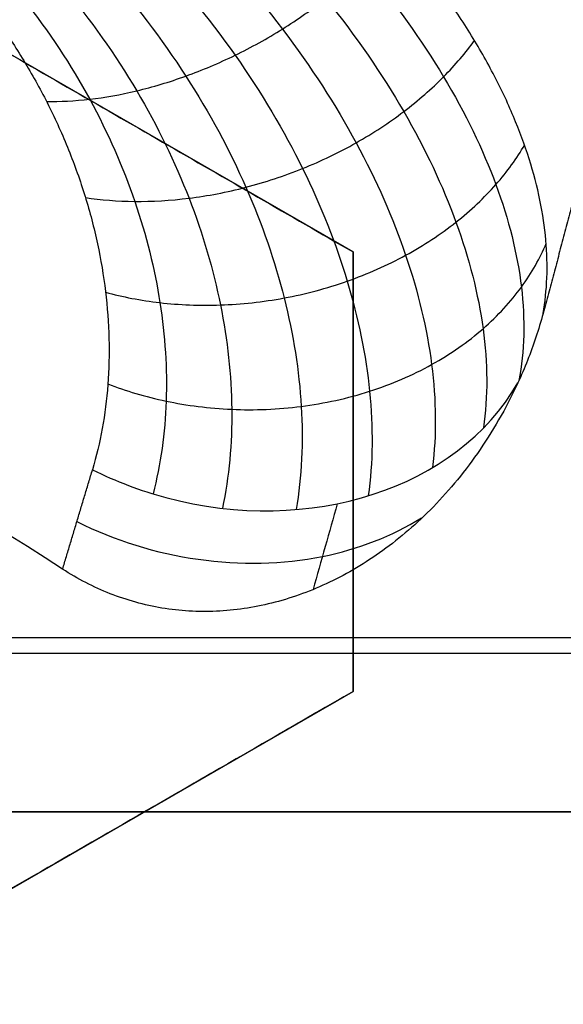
# Model space of a CAD drawing. Header units: centimetres. Extents: x -11.4 to 11.4, y -26.1 to 0.
# Tile 539 of 656: x -6.974 to -6.9398, y -23.6571 to -23.5951. Entities that reach past the tile are written whole.
import ezdxf

# ---------------------------------------------------------------- set-up
doc = ezdxf.new("R2010")
doc.units = ezdxf.units.CM
doc.layers.add('Default', color=7, linetype='Continuous', true_color=0x000000)

msp = doc.modelspace()

# ---------------------------------------------------------------- linework, layer by layer
at = {"layer": 'Default'}
for p, q in [((-6.953, -23.60970388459, -3.160180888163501), (-6.976999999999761, -23.59584747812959, -3.160180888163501)), ((-6.964999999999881, -23.60277568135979, -3.186691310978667), (-6.964999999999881, -23.60277568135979, -3.133482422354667)), ((-6.953, -23.63741669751, -3.1562962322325), (-6.953, -23.60970388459, -3.1562962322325)), ((-6.953, -23.62356029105, -3.182819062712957), (-6.953, -23.62356029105, -3.129610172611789)), ((-6.977, -23.65127310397, -3.147601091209), (-6.953000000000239, -23.63741669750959, -3.147601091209)), ((-6.96500000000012, -23.64434490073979, -3.174171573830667), (-6.96500000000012, -23.64434490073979, -3.120962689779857)), ((-7.460094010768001, -23.645, -4.686260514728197), (-6.639905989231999, -23.645, -4.686260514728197))]:
    msp.add_line(p, q, dxfattribs=at)
at = {"layer": 'Default', "extrusion": (0, 0, -1)}
for centre, radius, start, end in [((7.050000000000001, -23.75, 3), 0.9, 90, 270), ((7.050000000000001, -23.75, 3.789997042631), 0.8999999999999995, 90, 270), ((7.050000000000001, -23.75, 4.600000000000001), 0.8550000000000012, 90, 270), ((7.050000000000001, -23.75, 4.27), 0.8250000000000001, 0, 180), ((7.050000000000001, -23.75, 4.48), 0.82, 0, 180), ((7.050000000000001, -23.75, 4.455), 0.7950000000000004, 0, 180), ((7.050000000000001, -23.75, 4.32), 0.7825000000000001, 0, 180), ((7.050000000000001, -23.75, 4.455), 0.7825000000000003, 0, 180), ((7.050000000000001, -23.75, 3.984878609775), 0.7584500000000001, 90, 180), ((7.050000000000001, -23.75, 4.345000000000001), 0.7575000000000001, 0, 180), ((7.050000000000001, -23.75, 3.2675), 0.6775000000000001, 0, 180), ((7.050000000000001, -23.75, 3.2775), 0.677500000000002, 0, 180), ((7.050000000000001, -23.75, 3.25), 0.6725, 0, 180), ((7.050000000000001, -23.75, 3.2875), 0.6725, 0, 180), ((7.050000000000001, -23.75, 3.25), 0.6367740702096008, 0, 180), ((7.050000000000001, -23.75, 3.269019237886), 0.6125, 0, 180), ((7.050000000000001, -23.75, 4.69), 0.6075000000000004, 0, 180), ((7.050000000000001, -23.75, 4.670980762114), 0.6075, 0, 180), ((7.050000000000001, -23.75, 3.255), 0.6075, 0, 180), ((7.050000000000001, -23.75, 3.2875), 0.6075, 0, 180), ((7.050000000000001, -23.75, 3.05), 0.5999999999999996, 90, 270), ((7.050000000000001, -23.75, 3.255), 0.55, 0, 180), ((7.050000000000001, -23.75, 3.263395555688), 0.5500000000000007, 0, 180)]:
    msp.add_arc(centre, radius, start, end, dxfattribs=at)
at = {"layer": 'Default'}
for centre, radius, start, end in [((-7.050000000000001, -23.75, -4.6), 0.8550000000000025, 270, 90), ((-7.050000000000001, -23.75, -4.27), 0.835, 270, 90), ((-7.050000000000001, -23.75, -4.58), 0.8349999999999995, 270, 90), ((-7.050000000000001, -23.75, -4.425000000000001), 0.8349999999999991, 270, 90), ((-7.050000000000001, -23.75, -4.295000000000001), 0.8250000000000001, 0, 180), ((-7.050000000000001, -23.75, -4.282500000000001), 0.8250000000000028, 0, 180), ((-7.050000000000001, -23.75, -4.32), 0.8, 0, 180), ((-7.050000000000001, -23.75, -3.1), 0.775, 270, 90), ((-7.050000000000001, -23.75, -3.5986250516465), 0.7749999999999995, 270, 90), ((-7.050000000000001, -23.75, -4.43), 0.7575000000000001, 0, 180), ((-7.050000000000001, -23.75, -4.3875), 0.7575000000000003, 0, 180), ((-7.050000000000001, -23.75, -3.2425), 0.75, 0, 180), ((-7.050000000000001, -23.75, -3.98), 0.75, 0, 180), ((-7.050000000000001, -23.75, -3.2425), 0.7025000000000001, 0, 180), ((-7.050000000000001, -23.75, -3.2875), 0.6775000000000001, 0, 180), ((-7.050000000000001, -23.75, -3.26875), 0.6724999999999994, 0, 180), ((-7.050000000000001, -23.75, -4.66), 0.67, 0, 180), ((-7.050000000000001, -23.75, -4.69), 0.6400000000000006, 0, 180), ((-7.050000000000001, -23.75, -3.25), 0.636774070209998, 0, 180), ((-7.050000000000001, -23.75, -3.2875), 0.6231698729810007, 0, 180), ((-7.050000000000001, -23.75, -4.680490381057), 0.6075000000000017, 0, 180), ((-7.050000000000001, -23.75, -3.27125), 0.6075000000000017, 0, 180), ((-7.050000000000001, -23.75, -3), 0.6000000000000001, 270, 90), ((-7.050000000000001, -23.75, -3.1), 0.6000000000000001, 270, 90), ((-7.050000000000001, -23.75, -3.271791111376), 0.55, 0, 180)]:
    msp.add_arc(centre, radius, start, end, dxfattribs=at)
at = {"layer": 'Default', "extrusion": (5.365638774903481e-15, 3.841430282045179e-06, 0.9999999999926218)}
msp.add_arc((-7.050000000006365, -23.74998652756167, -3.287590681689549), 0.1437621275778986, 56.80706154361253, 89.9999999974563, dxfattribs=at)
at = {"layer": 'Default', "extrusion": (0.1531630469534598, 0.5716122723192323, 0.806102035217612)}
msp.add_arc((0.6128247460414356, 17.88854431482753, -17.21372826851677), 0.01999998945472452, 89.99999999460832, 167.805675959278, dxfattribs=at)
at = {"layer": 'Default', "extrusion": (0.1531630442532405, 0.5716122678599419, 0.8061020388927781)}
msp.add_arc((0.6128248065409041, 17.88854441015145, -17.21372815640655), 0.01999999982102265, 75.75365675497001, 89.99999999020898, dxfattribs=at)
at = {"layer": 'Default', "extrusion": (0, 1, 0)}
msp.add_arc((7.050000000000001, -3.594999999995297, -23.63403361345), 1.194383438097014, 249.7426523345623, 290.2573476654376, dxfattribs=at)
at = {"layer": 'Default', "extrusion": (0, -1, 0)}
for centre, radius, start, end in [((-7.050000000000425, -3.594999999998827, 23.635), 1.194430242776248, 249.7426523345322, 290.2573476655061), ((-7.050000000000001, -3.595000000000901, 23.645), 1.184430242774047, 249.7426523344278, 290.2573476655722), ((-7.050000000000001, -3.595000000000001, 23.645), 1.184430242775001, 249.7426523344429, 290.2573476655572)]:
    msp.add_arc(centre, radius, start, end, dxfattribs=at)
at = {"layer": 'Default'}
for points, degree in [([(-7.050000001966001, -22.85000591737, -4.579994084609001), (-7.038829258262, -22.85000591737, -4.579994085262), (-7.016470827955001, -22.85041309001, -4.57996809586), (-6.982913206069, -22.85229470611, -4.579978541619), (-6.949430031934, -22.85542554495, -4.579975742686), (-6.916038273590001, -22.85981313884, -4.579976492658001), (-6.882816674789, -22.86545048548, -4.579976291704), (-6.849855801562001, -22.87232107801, -4.579976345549), (-6.817154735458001, -22.88042458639, -4.579976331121), (-6.784792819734, -22.88974261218, -4.579976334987), (-6.752822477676, -22.90025696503, -4.579976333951), (-6.721248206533, -22.91196643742, -4.579976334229), (-6.690138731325, -22.92484687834, -4.579976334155), (-6.659531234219, -22.93888214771, -4.579976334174), (-6.629466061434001, -22.95405467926, -4.579976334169), (-6.60000794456, -22.97033040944, -4.579976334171), (-6.571170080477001, -22.98770094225, -4.57997633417), (-6.542992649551, -23.00614419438, -4.57997633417), (-6.515530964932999, -23.02562391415, -4.57997633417), (-6.488811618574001, -23.04612101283, -4.57997633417), (-6.462881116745, -23.06760056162, -4.57997633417), (-6.437786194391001, -23.09002131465, -4.57997633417), (-6.413531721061, -23.11337910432, -4.57997633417), (-6.390166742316, -23.13762926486, -4.57997633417), (-6.367728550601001, -23.1627320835, -4.57997633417), (-6.346240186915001, -23.18866229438, -4.57997633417), (-6.325745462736, -23.21536660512, -4.57997633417), (-6.306266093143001, -23.24281397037, -4.57997633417), (-6.287815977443, -23.27098694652, -4.57997633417), (-6.270435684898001, -23.29982524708, -4.57997633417), (-6.254144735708, -23.32929531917, -4.57997633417), (-6.238966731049, -23.35935601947, -4.57997633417), (-6.22493234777, -23.3899431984, -4.57997633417), (-6.212045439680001, -23.4210469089, -4.57997633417), (-6.200328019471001, -23.4526190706, -4.57997633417), (-6.189801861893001, -23.48460021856, -4.57997633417), (-6.180477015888, -23.5169596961, -4.57997633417), (-6.172370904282, -23.54963853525, -4.57997633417), (-6.165495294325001, -23.58258113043, -4.57997633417), (-6.159852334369, -23.61577939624, -4.57997633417), (-6.155455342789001, -23.64916502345, -4.57997633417), (-6.152310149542, -23.68268801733, -4.57997633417), (-6.150420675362, -23.71631200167, -4.57997633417), (-6.149790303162, -23.74996560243, -4.57997633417), (-6.150418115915, -23.78361971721, -4.57997633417), (-6.152305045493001, -23.81724384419, -4.57997633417), (-6.155447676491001, -23.85076694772, -4.57997633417), (-6.159842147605, -23.884153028, -4.57997633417), (-6.165482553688, -23.91735152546, -4.57997633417), (-6.172355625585, -23.95029454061, -4.57997633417), (-6.180459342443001, -23.98297436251, -4.57997633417), (-6.189781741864, -24.01533455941, -4.57997633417), (-6.200305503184, -24.0473165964, -4.57997633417), (-6.212020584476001, -24.07888976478, -4.57997633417), (-6.224905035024, -24.10999420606, -4.57997633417), (-6.238937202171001, -24.14058267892, -4.57997633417), (-6.254113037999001, -24.170644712, -4.57997633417), (-6.270401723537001, -24.20011593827, -4.57997633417), (-6.287779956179, -24.2289557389, -4.57997633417), (-6.306227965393, -24.25713010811, -4.57997633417), (-6.325705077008, -24.28457868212, -4.57997633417), (-6.346198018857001, -24.3112848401, -4.57997633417), (-6.367684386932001, -24.33721659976, -4.57997633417), (-6.390120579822, -24.3623209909, -4.57997633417), (-6.413483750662, -24.38657293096, -4.57997633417), (-6.437736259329, -24.40993235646, -4.57997633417), (-6.462829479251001, -24.4323550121, -4.57997633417), (-6.488758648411, -24.45383675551, -4.57997633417), (-6.515476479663, -24.47433588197, -4.57997633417), (-6.542936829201, -24.49381775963, -4.57997633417), (-6.571112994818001, -24.51226319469, -4.57997633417), (-6.599949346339, -24.52963576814, -4.579976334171), (-6.629406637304, -24.54591392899, -4.579976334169), (-6.659470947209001, -24.56108882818, -4.579976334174), (-6.690077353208, -24.57512635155, -4.579976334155), (-6.721186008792, -24.58800916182, -4.579976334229), (-6.752759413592, -24.59972097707, -4.579976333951), (-6.784729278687, -24.61023780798, -4.579976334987), (-6.817091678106, -24.61955853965, -4.579976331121), (-6.849792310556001, -24.62766442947, -4.579976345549), (-6.88275073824, -24.63453701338, -4.579976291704), (-6.915969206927, -24.64017644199, -4.579976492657), (-6.949361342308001, -24.64456678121, -4.579975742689), (-6.982852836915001, -24.64770094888, -4.579978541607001), (-7.016430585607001, -24.64958576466, -4.579968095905), (-7.038814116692, -24.64999408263, -4.579994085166), (-7.049999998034, -24.64999408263, -4.579994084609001)], 3), ([(-7.050000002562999, -22.87000771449, -4.599992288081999), (-7.038929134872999, -22.87000771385, -4.599992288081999), (-7.016824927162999, -22.87044777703, -4.600003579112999), (-6.983759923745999, -22.87231003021, -4.599999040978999), (-6.950849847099, -22.8754191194, -4.600000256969), (-6.918072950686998, -22.87975909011, -4.599999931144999), (-6.885477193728, -22.88532902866, -4.600000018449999), (-6.853104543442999, -22.89212084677, -4.599999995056), (-6.820976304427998, -22.90013377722, -4.600000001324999), (-6.789232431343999, -22.90933233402, -4.599999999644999), (-6.757976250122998, -22.91967364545, -4.600000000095), (-6.727177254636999, -22.93115663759, -4.599999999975), (-6.696849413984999, -22.94377187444, -4.600000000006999), (-6.666982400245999, -22.95752443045, -4.599999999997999), (-6.637633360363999, -22.97239239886, -4.6), (-6.608880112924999, -22.98833558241, -4.6), (-6.580743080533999, -23.00534064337, -4.6), (-6.553257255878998, -23.02338719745, -4.6), (-6.526470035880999, -23.04244368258, -4.6), (-6.500404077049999, -23.06249428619, -4.6), (-6.475109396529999, -23.08350162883, -4.6), (-6.450633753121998, -23.10542314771, -4.6), (-6.426981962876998, -23.12825403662, -4.6), (-6.404200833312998, -23.15195089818, -4.6), (-6.382323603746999, -23.17647785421, -4.6), (-6.361371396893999, -23.20181201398, -4.6), (-6.341387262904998, -23.22790124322, -4.6), (-6.322391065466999, -23.25471754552, -4.6), (-6.304398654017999, -23.28224122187, -4.6), (-6.287450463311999, -23.31041192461, -4.6), (-6.271564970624, -23.33919764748, -4.6), (-6.256764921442, -23.36855872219, -4.6), (-6.243080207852, -23.39843256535, -4.6), (-6.2305142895, -23.42881031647, -4.6), (-6.219089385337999, -23.45964319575, -4.6), (-6.208826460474, -23.4908734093, -4.6), (-6.199734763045, -23.52247268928, -4.6), (-6.191831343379, -23.55438357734, -4.6), (-6.185127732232, -23.58655183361, -4.6), (-6.179626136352, -23.61896932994, -4.6), (-6.175339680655, -23.65156823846, -4.6), (-6.172273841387, -23.68430056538, -4.6), (-6.170432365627, -23.71713212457, -4.6), (-6.169818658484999, -23.74999277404, -4.6), (-6.170431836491, -23.78285372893, -4.6), (-6.172272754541, -23.81568473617, -4.6), (-6.17533790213, -23.84841578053, -4.6), (-6.179623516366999, -23.88101313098, -4.6), (-6.185124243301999, -23.91342969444, -4.6), (-6.191827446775, -23.94559951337, -4.6), (-6.199731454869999, -23.97751522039, -4.6), (-6.208824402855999, -24.00912015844, -4.6), (-6.219088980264, -24.04035585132, -4.6), (-6.230515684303, -24.07119339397, -4.6), (-6.243083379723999, -24.10157483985, -4.6), (-6.256770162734, -24.13145229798, -4.6), (-6.271572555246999, -24.16081683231, -4.6), (-6.287460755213, -24.18960605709, -4.6), (-6.304412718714, -24.21778133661, -4.6), (-6.322408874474, -24.24530870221, -4.6), (-6.341407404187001, -24.27212610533, -4.6), (-6.361391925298, -24.29821371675, -4.6), (-6.382342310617, -24.32354381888, -4.6), (-6.404216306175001, -24.34806569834, -4.6), (-6.426994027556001, -24.37175796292, -4.6), (-6.450643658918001, -24.39458604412, -4.6), (-6.475121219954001, -24.41650866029, -4.6), (-6.500422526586, -24.43752061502, -4.6), (-6.526496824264, -24.45757628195, -4.6), (-6.553291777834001, -24.47663651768, -4.6), (-6.580784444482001, -24.49468551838, -4.6), (-6.608928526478, -24.51169257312, -4.6), (-6.637691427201, -24.52763854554, -4.6), (-6.667051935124, -24.54250933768, -4.599999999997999), (-6.696931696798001, -24.55626435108, -4.600000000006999), (-6.727274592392, -24.56888192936, -4.599999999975), (-6.758087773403, -24.58036572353, -4.600000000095), (-6.789353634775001, -24.59070531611, -4.599999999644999), (-6.821099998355, -24.59989952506, -4.600000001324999), (-6.853227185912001, -24.60790727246, -4.599999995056), (-6.885602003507, -24.61469476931, -4.600000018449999), (-6.918204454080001, -24.62026089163, -4.599999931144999), (-6.950981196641, -24.6245956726, -4.600000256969), (-6.983876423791, -24.62769844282, -4.599999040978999), (-7.01690332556, -24.62955448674, -4.600003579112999), (-7.038958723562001, -24.62999228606, -4.599992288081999), (-7.049999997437, -24.62999228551, -4.599992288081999)], 3), ([(-7.050000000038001, -22.97338343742, -4.211616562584), (-7.040034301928, -22.97326068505, -4.211739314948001), (-7.0200716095, -22.97339655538, -4.211987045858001), (-6.990068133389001, -22.97475443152, -4.212364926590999), (-6.960077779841, -22.97727194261, -4.212748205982), (-6.930172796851, -22.98094910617, -4.213135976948), (-6.900463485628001, -22.98577184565, -4.213526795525), (-6.870960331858, -22.99173644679, -4.213920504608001), (-6.841728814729, -22.9988285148, -4.21431621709), (-6.812767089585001, -23.00704882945, -4.214713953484), (-6.784149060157, -23.01637813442, -4.215112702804), (-6.755903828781, -23.0268065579, -4.215512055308), (-6.728083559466, -23.03831624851, -4.215911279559), (-6.700785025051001, -23.0508628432, -4.216308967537), (-6.673979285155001, -23.06445271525, -4.216705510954), (-6.647535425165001, -23.07916987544, -4.21710293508), (-6.621903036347, -23.09477466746, -4.217494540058), (-6.598251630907, -23.11044028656, -4.217861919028), (-6.577686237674, -23.12510785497, -4.218186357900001), (-6.559354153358, -23.13903749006, -4.21847964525), (-6.54189295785, -23.15310658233, -4.218762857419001), (-6.524518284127, -23.16795465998, -4.219048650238), (-6.507527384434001, -23.18336335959, -4.2193327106), (-6.491033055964, -23.19923462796, -4.219611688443), (-6.475328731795, -23.21524076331, -4.219887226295), (-6.459818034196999, -23.23196178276, -4.220170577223), (-6.443392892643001, -23.25075472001, -4.220483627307), (-6.425759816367, -23.27235681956, -4.220836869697), (-6.407902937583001, -23.29596432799, -4.221215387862), (-6.390537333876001, -23.320853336, -4.221606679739), (-6.374163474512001, -23.34636627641, -4.22200017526), (-6.358774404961, -23.37250001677, -4.222395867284), (-6.344394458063, -23.39922104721, -4.222793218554), (-6.331054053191, -23.42647417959, -4.223191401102), (-6.318782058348, -23.45419617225, -4.223589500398), (-6.307584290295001, -23.4823692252, -4.223987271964), (-6.297472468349, -23.51096694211, -4.224384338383), (-6.288462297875, -23.53995216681, -4.224780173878), (-6.280576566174, -23.56925476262, -4.22517382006), (-6.273829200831, -23.59881391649, -4.225564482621), (-6.268224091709, -23.62860184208, -4.225951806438), (-6.263764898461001, -23.65860388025, -4.226335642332), (-6.260461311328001, -23.68877269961, -4.226715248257), (-6.258320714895, -23.71905055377, -4.227090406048), (-6.257345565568, -23.74942073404, -4.227459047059), (-6.257541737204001, -23.78002186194, -4.227829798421), (-6.258911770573, -23.81056761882, -4.228207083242), (-6.261454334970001, -23.84105143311, -4.228588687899), (-6.265161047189, -23.87138087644, -4.228974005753), (-6.270024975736, -23.90153190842, -4.229362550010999), (-6.276045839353, -23.9314946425, -4.229754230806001), (-6.283206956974, -23.96118644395, -4.230147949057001), (-6.291506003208, -23.99059835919, -4.230543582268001), (-6.300922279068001, -24.01965553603, -4.230940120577), (-6.311447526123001, -24.04833621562, -4.23133725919), (-6.323068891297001, -24.07660058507, -4.231734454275), (-6.335758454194, -24.10438344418, -4.232130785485), (-6.349513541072, -24.13167755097, -4.232526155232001), (-6.364293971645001, -24.15840378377, -4.232919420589), (-6.380099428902, -24.18456209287, -4.233310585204), (-6.396889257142, -24.21008352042, -4.23369863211), (-6.414649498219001, -24.23494853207, -4.2340832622), (-6.433349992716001, -24.25911283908, -4.234463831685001), (-6.452961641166, -24.28254236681, -4.234839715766), (-6.473558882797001, -24.30531097, -4.235212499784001), (-6.49503825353, -24.32728630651, -4.23557888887), (-6.517395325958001, -24.34847618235, -4.235952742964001), (-6.540529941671, -24.36877856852, -4.236330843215), (-6.564422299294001, -24.3881804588, -4.236713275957), (-6.589045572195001, -24.40665840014, -4.237099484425), (-6.614348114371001, -24.42417454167, -4.237488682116), (-6.640315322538, -24.44071804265, -4.237880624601), (-6.666876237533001, -24.45624449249, -4.238274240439), (-6.694029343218, -24.47075331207, -4.238669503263), (-6.721707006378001, -24.48420741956, -4.239065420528), (-6.749886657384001, -24.49659654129, -4.239461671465), (-6.778516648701, -24.50789701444, -4.239857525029), (-6.807545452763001, -24.51809033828, -4.240252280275), (-6.836977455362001, -24.52717647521, -4.240645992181), (-6.866748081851, -24.53513189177, -4.241037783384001), (-6.896791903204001, -24.54193893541, -4.241426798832), (-6.927035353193, -24.54758431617, -4.241812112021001), (-6.957482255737, -24.55207143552, -4.242193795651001), (-6.988153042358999, -24.55539777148, -4.242572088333), (-7.019001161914, -24.55754929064, -4.242946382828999), (-7.039657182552, -24.55819289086, -4.243192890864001), (-7.050000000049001, -24.5583152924, -4.243315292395)], 3), ([(-7.050000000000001, -24.525, -4.097250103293), (-7.040059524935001, -24.525, -4.097056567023), (-7.020176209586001, -24.52461734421, -4.096666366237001), (-6.990398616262, -24.52289677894, -4.096072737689), (-6.960681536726, -24.52002887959, -4.095471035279), (-6.93109326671, -24.51601765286, -4.094862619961), (-6.901708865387, -24.51087533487, -4.094249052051), (-6.872544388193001, -24.5046065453, -4.09363068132), (-6.843642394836, -24.49722044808, -4.093008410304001), (-6.815018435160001, -24.48871913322, -4.0923825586), (-6.786746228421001, -24.47912222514, -4.091754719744), (-6.758891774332, -24.4684549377, -4.091126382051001), (-6.731464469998, -24.45672251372, -4.090497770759), (-6.704505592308, -24.44394203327, -4.089869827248), (-6.67803608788, -24.43012136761, -4.089243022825), (-6.652126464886, -24.41529568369, -4.088619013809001), (-6.626828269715, -24.3994976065, -4.087999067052), (-6.602153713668, -24.38273637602, -4.0873834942), (-6.578133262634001, -24.3650315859, -4.086773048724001), (-6.554796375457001, -24.34640201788, -4.086168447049), (-6.532209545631, -24.32690110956, -4.085571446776), (-6.510389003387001, -24.3065441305, -4.084982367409), (-6.489390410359, -24.28538619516, -4.084403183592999), (-6.469190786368, -24.26340330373, -4.083811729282), (-6.449850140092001, -24.24065475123, -4.083213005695), (-6.431412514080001, -24.21719494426, -4.082607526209), (-6.413897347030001, -24.19305176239, -4.081996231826), (-6.397322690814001, -24.16825132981, -4.081379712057), (-6.381698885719, -24.14280524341, -4.08075829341), (-6.367066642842, -24.11677498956, -4.08013349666), (-6.353463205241, -24.0902319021, -4.079507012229), (-6.340892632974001, -24.06319079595, -4.078879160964), (-6.329354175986, -24.03564384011, -4.078249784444), (-6.318873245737, -24.00763676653, -4.077619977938), (-6.309493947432, -23.97928509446, -4.076992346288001), (-6.30125860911, -23.95075631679, -4.07637049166), (-6.294105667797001, -23.92190387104, -4.075751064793), (-6.287919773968, -23.89202918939, -4.075119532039), (-6.282925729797, -23.8619255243, -4.074493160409), (-6.27922777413, -23.83252088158, -4.073890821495), (-6.276803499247, -23.80502748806, -4.073336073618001), (-6.275387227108, -23.77883524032, -4.072814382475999), (-6.274846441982, -23.7520817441, -4.072290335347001), (-6.27524316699, -23.72509774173, -4.071763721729), (-6.276580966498, -23.69814539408, -4.071227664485), (-6.278824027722, -23.67162969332, -4.070693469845), (-6.281923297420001, -23.64546667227, -4.070159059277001), (-6.286213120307, -23.61756303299, -4.069581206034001), (-6.291882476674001, -23.58816071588, -4.068963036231), (-6.298864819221, -23.55833921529, -4.068326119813), (-6.306953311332, -23.52908125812, -4.067691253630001), (-6.315942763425, -23.50084682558, -4.067069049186), (-6.32605741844, -23.47281764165, -4.066441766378), (-6.33729162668, -23.44508928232, -4.065811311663), (-6.349584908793, -23.41782536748, -4.065181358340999), (-6.362822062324, -23.39124745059, -4.064557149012), (-6.37709700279, -23.36512302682, -4.063933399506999), (-6.392790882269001, -23.33888569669, -4.063296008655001), (-6.409455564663, -23.31338657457, -4.062665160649), (-6.426553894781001, -23.2893367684, -4.062059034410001), (-6.443232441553, -23.26761872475, -4.061501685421), (-6.459897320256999, -23.24737082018, -4.060973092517), (-6.477614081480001, -23.22727445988, -4.060438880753), (-6.496156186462, -23.20766698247, -4.059907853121), (-6.51534924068, -23.18873946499, -4.059383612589), (-6.534885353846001, -23.17076718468, -4.058857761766), (-6.55491030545, -23.15354506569, -4.058329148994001), (-6.577115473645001, -23.13575777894, -4.057753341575), (-6.601253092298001, -23.11789125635, -4.057139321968), (-6.626598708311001, -23.10063985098, -4.056506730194), (-6.652285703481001, -23.08460866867, -4.055877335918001), (-6.677996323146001, -23.06990393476, -4.055258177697), (-6.704396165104, -23.05611215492, -4.054632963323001), (-6.731394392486, -23.04330809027, -4.054004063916), (-6.758888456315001, -23.03154563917, -4.053373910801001), (-6.786758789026, -23.02087354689, -4.052745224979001), (-6.814990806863, -23.01129023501, -4.052118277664), (-6.843596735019, -23.00279199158, -4.051492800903), (-6.872529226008, -22.99539659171, -4.050869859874), (-6.901712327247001, -22.98912386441, -4.050251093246), (-6.931093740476, -22.98398257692, -4.049637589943), (-6.96064747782, -22.97997545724, -4.049029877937), (-6.990359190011, -22.97710596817, -4.048428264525), (-7.020171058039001, -22.97538252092, -4.047833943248), (-7.040058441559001, -22.975, -4.047443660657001), (-7.050000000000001, -22.975, -4.047250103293)], 3), ([(-6.941031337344, -23.61358121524, -3.287499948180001), (-6.940900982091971, -23.61285837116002, -3.286033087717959), (-6.94073943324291, -23.61136551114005, -3.283091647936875), (-6.940801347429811, -23.60897313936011, -3.278669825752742), (-6.941172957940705, -23.60645500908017, -3.274296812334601), (-6.941856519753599, -23.60384170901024, -3.270006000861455), (-6.942846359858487, -23.6011632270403, -3.265838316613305), (-6.944132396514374, -23.59844832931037, -3.261825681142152), (-6.945703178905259, -23.59572565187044, -3.257993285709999), (-6.947537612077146, -23.5930205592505, -3.254371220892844), (-6.949619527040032, -23.59035817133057, -3.250973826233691), (-6.95193074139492, -23.58775233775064, -3.24781219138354), (-6.95444974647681, -23.5852223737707, -3.244899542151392), (-6.957152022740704, -23.58278582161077, -3.242246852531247), (-6.960015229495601, -23.58044987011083, -3.239857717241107), (-6.963021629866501, -23.57822244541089, -3.237731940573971), (-6.966150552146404, -23.57610268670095, -3.235869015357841), (-6.969396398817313, -23.574105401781, -3.234263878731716), (-6.972730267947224, -23.57223007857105, -3.232919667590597), (-6.976134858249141, -23.5704903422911, -3.231833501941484), (-6.979589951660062, -23.56889207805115, -3.231001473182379), (-6.983077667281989, -23.56744130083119, -3.23041752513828), (-6.986581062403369, -23.56614247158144, -3.230074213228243), (-6.988917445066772, -23.56538028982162, -3.230000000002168), (-6.990083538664, -23.56502575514, -3.23)], 3), ([(-6.991523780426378, -23.56947207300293, -3.230553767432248), (-6.98748374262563, -23.57071959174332, -3.230539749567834), (-6.979692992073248, -23.5738448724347, -3.231461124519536), (-6.969409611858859, -23.57986646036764, -3.23522033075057), (-6.961053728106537, -23.58660827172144, -3.240820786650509), (-6.954436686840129, -23.59373399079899, -3.247843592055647), (-6.949535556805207, -23.60087700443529, -3.255888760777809), (-6.946259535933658, -23.60786791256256, -3.264790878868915), (-6.94453233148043, -23.61461635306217, -3.274527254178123), (-6.944499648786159, -23.61881740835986, -3.281505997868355), (-6.944785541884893, -23.62079410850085, -3.285077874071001)], 3), ([(-6.992238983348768, -23.5716800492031, -3.231263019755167), (-6.988407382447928, -23.57287226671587, -3.231245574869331), (-6.981031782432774, -23.57589903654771, -3.232100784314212), (-6.971311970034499, -23.58181758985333, -3.235610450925), (-6.9634277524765, -23.588508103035, -3.240850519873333), (-6.957182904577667, -23.59563705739, -3.247435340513), (-6.952551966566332, -23.602836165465, -3.254995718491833), (-6.9494443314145, -23.60994166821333, -3.263391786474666), (-6.947787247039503, -23.61686542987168, -3.272615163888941), (-6.947736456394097, -23.621228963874, -3.279271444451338), (-6.947998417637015, -23.62329698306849, -3.282692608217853)], 3), ([(-6.992927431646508, -23.57380542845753, -3.2322565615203), (-6.989319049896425, -23.57493756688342, -3.232238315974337), (-6.982386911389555, -23.57785209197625, -3.233041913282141), (-6.973287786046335, -23.58363215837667, -3.236345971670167), (-6.965949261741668, -23.59022044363, -3.241279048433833), (-6.960175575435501, -23.59728320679, -3.247476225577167), (-6.955936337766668, -23.60445223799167, -3.254587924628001), (-6.953139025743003, -23.61156650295, -3.262485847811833), (-6.95171101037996, -23.61853994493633, -3.271164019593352), (-6.951750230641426, -23.62296817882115, -3.277435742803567), (-6.952039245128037, -23.62507662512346, -3.280662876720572)], 3), ([(-6.993573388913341, -23.57579962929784, -3.233515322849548), (-6.990198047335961, -23.57686782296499, -3.233498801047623), (-6.983726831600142, -23.57965588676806, -3.234265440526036), (-6.975282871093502, -23.58525632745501, -3.237410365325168), (-6.968533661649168, -23.59168184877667, -3.242097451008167), (-6.963291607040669, -23.59859552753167, -3.247972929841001), (-6.959520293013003, -23.60563066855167, -3.254698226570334), (-6.957125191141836, -23.61262477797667, -3.262144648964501), (-6.956032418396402, -23.61949181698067, -3.270299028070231), (-6.956235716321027, -23.62386031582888, -3.276169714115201), (-6.956586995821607, -23.62594319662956, -3.279184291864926)], 3), ([(-6.994163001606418, -23.57761988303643, -3.2350084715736), (-6.991025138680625, -23.57862139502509, -3.234995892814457), (-6.985020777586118, -23.58126926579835, -3.235738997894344), (-6.977242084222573, -23.5866467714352, -3.238768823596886), (-6.971092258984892, -23.59284581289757, -3.243270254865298), (-6.966397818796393, -23.59952487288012, -3.248893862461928), (-6.963115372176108, -23.60632129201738, -3.255306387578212), (-6.961149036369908, -23.61306784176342, -3.262370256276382), (-6.960423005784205, -23.61967708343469, -3.270059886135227), (-6.960811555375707, -23.62386705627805, -3.275551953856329), (-6.961234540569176, -23.62586169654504, -3.278359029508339)], 3), ([(-6.99468527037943, -23.57923223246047, -3.236695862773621), (-6.991783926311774, -23.58016560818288, -3.236688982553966), (-6.986241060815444, -23.58266112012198, -3.237419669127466), (-6.979114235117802, -23.58777439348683, -3.240371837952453), (-6.973541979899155, -23.59368748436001, -3.24474012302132), (-6.969369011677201, -23.60005564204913, -3.250174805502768), (-6.96654431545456, -23.6065248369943, -3.256344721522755), (-6.964972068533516, -23.61292231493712, -3.263098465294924), (-6.964574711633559, -23.61916024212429, -3.270397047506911), (-6.965121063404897, -23.62308770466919, -3.275555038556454), (-6.965601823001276, -23.62495103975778, -3.278174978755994)], 3), ([(-6.935667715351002, -23.59356401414, -3.2875), (-6.938349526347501, -23.60357261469, -3.28749997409), (-6.941031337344, -23.61358121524, -3.287499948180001)], 2), ([(-6.977, -23.59584747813, -3.186896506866), (-6.975001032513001, -23.59700158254, -3.18682825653), (-6.971002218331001, -23.59931029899, -3.186725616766), (-6.965000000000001, -23.60277568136, -3.186674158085), (-6.958997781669, -23.60624106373, -3.186725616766), (-6.954998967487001, -23.60854978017, -3.18682825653), (-6.953, -23.60970388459, -3.186896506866)], 3), ([(-6.977, -23.59584747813, -3.133687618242), (-6.975001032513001, -23.59700158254, -3.133619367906), (-6.971002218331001, -23.59931029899, -3.133516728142), (-6.965000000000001, -23.60277568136, -3.133465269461), (-6.958997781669, -23.60624106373, -3.133516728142), (-6.954998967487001, -23.60854978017, -3.133619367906), (-6.953, -23.60970388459, -3.133687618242)], 3), ([(-6.953, -23.60970388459, -3.186896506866), (-6.953, -23.61311847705, -3.185874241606), (-6.953, -23.61972352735, -3.183921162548), (-6.953, -23.62887423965, -3.181284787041), (-6.953, -23.63463514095, -3.179671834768), (-6.953, -23.63741669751, -3.178904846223)], 3), ([(-6.953, -23.60970388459, -3.186896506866), (-6.953, -23.60970388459, -3.160292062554), (-6.953, -23.60970388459, -3.133687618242)], 2), ([(-6.953, -23.60970388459, -3.133687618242), (-6.953, -23.61313324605, -3.132660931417), (-6.953, -23.61975801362, -3.130702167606), (-6.953, -23.62890586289, -3.128066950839), (-6.953, -23.63464870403, -3.126459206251), (-6.953, -23.63741669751, -3.125695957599)], 3), ([(-6.941031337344, -23.61358121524, -3.287499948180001), (-6.941166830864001, -23.61408694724, -3.287499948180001), (-6.941465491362, -23.61508555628, -3.287500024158), (-6.941997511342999, -23.61655250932, -3.287499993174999), (-6.942402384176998, -23.61749532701, -3.287499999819), (-6.942617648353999, -23.61795925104, -3.287499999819)], 3), ([(-6.942617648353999, -23.61795925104, -3.287499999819), (-6.942996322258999, -23.61877596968, -3.287499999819), (-6.943805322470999, -23.62032956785, -3.287500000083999), (-6.945148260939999, -23.62243608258, -3.287499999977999), (-6.946592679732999, -23.62432052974, -3.287500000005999), (-6.948119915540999, -23.62599260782, -3.287499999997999), (-6.949704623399, -23.62745176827, -3.2875), (-6.951332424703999, -23.62870804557, -3.2875), (-6.952993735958, -23.6297712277, -3.2875), (-6.954684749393, -23.63065062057, -3.2875), (-6.956398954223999, -23.63135016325, -3.287500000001), (-6.958129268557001, -23.63187176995, -3.287499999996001), (-6.959869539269, -23.63221621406, -3.287500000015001), (-6.961613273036, -23.63238247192, -3.287499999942), (-6.963343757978, -23.63236894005, -3.287500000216), (-6.965045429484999, -23.63217694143, -3.287499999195), (-6.966702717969, -23.63181089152, -3.287500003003), (-6.968312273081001, -23.63127296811, -3.287499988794), (-6.969854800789, -23.63057095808, -3.28750004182), (-6.970824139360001, -23.63000300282, -3.28749990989), (-6.971295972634, -23.62969443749, -3.28749990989)], 3), ([(-6.971295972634, -23.62969443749, -3.28749990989), (-6.9703566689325, -23.626562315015, -3.2830141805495), (-6.969417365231, -23.62343019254, -3.278528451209)], 2), ([(-6.953991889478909, -23.62557448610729, -3.279938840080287), (-6.954502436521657, -23.62737812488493, -3.282459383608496), (-6.955012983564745, -23.62918176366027, -3.284979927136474), (-6.95552353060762, -23.63098540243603, -3.287500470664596)], 3), ([(-6.953, -23.63741669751, -3.178904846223), (-6.956154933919, -23.63923819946, -3.177653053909), (-6.962138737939, -23.64269295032, -3.17528955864), (-6.97005715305, -23.64726464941, -3.172191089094), (-6.974786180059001, -23.64999495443, -3.170359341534), (-6.977, -23.65127310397, -3.169506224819)], 3), ([(-6.953, -23.63741669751, -3.125695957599), (-6.956140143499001, -23.6392296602, -3.124450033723), (-6.962104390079, -23.64267311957, -3.122094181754), (-6.970039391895, -23.64725439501, -3.118989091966), (-6.974778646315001, -23.64999060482, -3.117153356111), (-6.977, -23.65127310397, -3.116297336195)], 3), ([(-6.953, -23.63741669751, -3.125695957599), (-6.953, -23.63741669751, -3.152300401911), (-6.953, -23.63741669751, -3.178904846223)], 2), ([(-6.889245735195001, -23.645, -4.515), (-6.9320951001, -23.645, -4.515), (-6.974944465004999, -23.645, -4.515)], 2)]:
    msp.add_open_spline(points, degree=degree, dxfattribs=at)
for points, knots in [([(-6.478173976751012, -23.20173285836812, -4.270000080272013), (-6.482021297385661, -23.19772033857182, -4.269893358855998), (-6.494769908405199, -23.18470228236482, -4.269544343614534), (-6.517131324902, -23.163383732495, -4.268952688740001), (-6.555874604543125, -23.12985687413, -4.267949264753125), (-6.607799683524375, -23.091156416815, -4.2666554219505), (-6.675054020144, -23.05066959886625, -4.265054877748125), (-6.7463420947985, -23.016890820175, -4.263430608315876), (-6.820635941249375, -22.99036875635, -4.261806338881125), (-6.896820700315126, -22.971442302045, -4.260205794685), (-6.960902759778, -22.962091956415, -4.258911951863), (-7.012005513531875, -22.95840408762, -4.257908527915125), (-7.0500054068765, -22.95749735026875, -4.257180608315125), (-7.088005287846, -22.95840460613, -4.2564526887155), (-7.139107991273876, -22.96209317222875, -4.255449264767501), (-7.203189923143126, -22.97144439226, -4.254155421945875), (-7.279374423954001, -22.99037188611, -4.2525548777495), (-7.353667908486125, -23.01689496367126, -4.250930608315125), (-7.424955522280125, -23.05067471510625, -4.249306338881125), (-7.492209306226, -23.09116245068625, -4.247705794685), (-7.5441338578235, -23.129863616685, -4.246411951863), (-7.582876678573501, -23.16339100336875, -4.245408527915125), (-7.610387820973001, -23.189619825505, -4.244680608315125), (-7.6366162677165, -23.2171313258, -4.243952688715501), (-7.670143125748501, -23.25587460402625, -4.2429492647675), (-7.708843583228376, -23.3077996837, -4.241655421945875), (-7.74933040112, -23.375054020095, -4.2400548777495), (-7.783109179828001, -23.44634209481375, -4.238430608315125), (-7.8096312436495, -23.520635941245, -4.236806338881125), (-7.8285576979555, -23.596820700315, -4.235205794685), (-7.837908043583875, -23.66090275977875, -4.233911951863), (-7.8415959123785, -23.71200551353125, -4.232908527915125), (-7.842502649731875, -23.750005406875, -4.232180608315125), (-7.8415953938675, -23.78800528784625, -4.2314526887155), (-7.837906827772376, -23.839107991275, -4.2304492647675), (-7.828555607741, -23.90318992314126, -4.229155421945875), (-7.814564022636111, -23.95950704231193, -4.227972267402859), (-7.80500461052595, -23.98996202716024, -4.227316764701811), (-7.803236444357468, -23.99538910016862, -4.227199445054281)], [9.27219242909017, 9.27219242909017, 9.27219242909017, 9.27219242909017, 9.448947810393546, 9.852123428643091, 10.25529904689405, 11.06165028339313, 11.86800151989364, 12.67435275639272, 13.48070399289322, 14.28705522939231, 15.09340646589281, 15.49658208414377, 15.89975770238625, 16.30293332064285, 16.70610893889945, 17.51246017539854, 18.31881141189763, 19.12516264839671, 19.9315138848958, 20.73786512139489, 21.54421635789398, 21.94739197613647, 22.35056759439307, 22.75374321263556, 23.15691883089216, 23.96327006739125, 24.76962130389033, 25.57597254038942, 26.38232377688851, 27.18867501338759, 27.99502624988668, 28.39820186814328, 28.80137748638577, 29.20455310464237, 29.60772872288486, 30.41407995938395, 31.22043119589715, 31.39594200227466, 31.39594200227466, 31.39594200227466, 31.39594200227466]), ([(-7.050000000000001, -22.975, -4.112549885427), (-7.039995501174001, -22.975, -4.112744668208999), (-7.019986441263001, -22.97538749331, -4.113137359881), (-6.990017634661, -22.97713036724, -4.113734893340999), (-6.960138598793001, -22.98003228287, -4.114340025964), (-6.930394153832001, -22.98408890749, -4.114951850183), (-6.900828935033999, -22.98929417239, -4.11556944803), (-6.871487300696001, -22.99564028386, -4.11619189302), (-6.842413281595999, -23.0031177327, -4.116818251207), (-6.813650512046, -23.01171530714, -4.117447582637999), (-6.785242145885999, -23.02142011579, -4.118078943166), (-6.757230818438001, -23.03221759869, -4.118711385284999), (-6.729658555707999, -23.04409155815, -4.119343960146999), (-6.702566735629, -23.05702417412, -4.119975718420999), (-6.675996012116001, -23.07099603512, -4.120605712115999), (-6.649986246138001, -23.08598617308, -4.121232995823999), (-6.624576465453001, -23.10197208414, -4.121856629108), (-6.599804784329, -23.11892977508, -4.122475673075), (-6.575708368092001, -23.13683378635, -4.123089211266), (-6.552323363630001, -23.15565723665, -4.123696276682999), (-6.529684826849, -23.1753718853, -4.124296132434), (-6.507826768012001, -23.19594807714, -4.124887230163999), (-6.486781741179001, -23.21735514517, -4.125471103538), (-6.466581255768, -23.23956105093, -4.126067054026), (-6.447255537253, -23.26253259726, -4.126669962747), (-6.428833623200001, -23.28623530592, -4.127280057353), (-6.411343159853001, -23.310633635, -4.127896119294), (-6.394810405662, -23.33569098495, -4.128517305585), (-6.379260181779, -23.36136976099, -4.129142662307), (-6.364715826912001, -23.38763144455, -4.129771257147), (-6.351199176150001, -23.41443662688, -4.130402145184), (-6.338730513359, -23.44174509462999, -4.131034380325), (-6.32732855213, -23.46951586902, -4.131667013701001), (-6.317010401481, -23.49770727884, -4.132299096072), (-6.307791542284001, -23.52627701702, -4.132929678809), (-6.299685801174, -23.55518221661, -4.133557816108), (-6.292705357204, -23.58437939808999, -4.134182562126), (-6.286860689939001, -23.61382458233, -4.134802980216), (-6.282160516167, -23.64347360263, -4.135418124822), (-6.278611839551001, -23.67328208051, -4.136027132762), (-6.276219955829, -23.70320495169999, -4.136628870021), (-6.275169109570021, -23.72879661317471, -4.137136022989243), (-6.275000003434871, -23.74440039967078, -4.137440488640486), (-6.275000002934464, -23.74999999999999, -4.137549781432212)], [-47.44131903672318, -47.44131903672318, -47.44131903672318, -47.44131903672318, -47.14105752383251, -46.84079601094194, -46.54053449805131, -46.24027298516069, -45.94001147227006, -45.63974995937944, -45.33948844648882, -45.03922693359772, -44.7389654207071, -44.43870390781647, -44.13844239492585, -43.83818088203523, -43.5379193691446, -43.23765785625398, -42.93739634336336, -42.63713483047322, -42.33687331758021, -42.03661180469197, -41.73635029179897, -41.43608877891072, -41.13582726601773, -40.83556575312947, -40.53530424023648, -40.23504272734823, -39.93478121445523, -39.63451970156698, -39.33425818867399, -39.03399667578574, -38.73373516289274, -38.43347365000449, -38.13321213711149, -37.83295062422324, -37.53268911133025, -37.232427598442, -36.932166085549, -36.63190457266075, -36.33164305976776, -36.0313815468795, -35.73112003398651, -35.43085852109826, -35.26279425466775, -35.26279425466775, -35.26279425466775, -35.26279425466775]), ([(-6.274999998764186, -23.75, -4.172249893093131), (-6.274999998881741, -23.7437158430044, -4.172127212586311), (-6.275197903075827, -23.72744461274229, -4.171809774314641), (-6.276344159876, -23.70120481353, -4.171289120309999), (-6.278808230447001, -23.67133892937, -4.17068794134), (-6.28242484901, -23.64159006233, -4.170079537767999), (-6.287188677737, -23.61200283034, -4.169465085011), (-6.293092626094, -23.58262148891, -4.168845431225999), (-6.30012787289, -23.55349011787, -4.168221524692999), (-6.30828388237, -23.52465239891, -4.167594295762), (-6.317548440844, -23.49615151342, -4.166964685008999), (-6.327907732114, -23.46802996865, -4.166333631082), (-6.339346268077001, -23.44032982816, -4.165702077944), (-6.351846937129, -23.41309253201, -4.165070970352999), (-6.365391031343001, -23.38635883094, -4.16444125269), (-6.379958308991, -23.36016866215, -4.163813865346), (-6.395527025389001, -23.33456111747, -4.163189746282), (-6.412073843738, -23.30957457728, -4.162569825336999), (-6.429573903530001, -23.28524652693, -4.161955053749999), (-6.448001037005, -23.26161331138, -4.161346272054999), (-6.467327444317, -23.23871041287, -4.160744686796), (-6.487525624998, -23.21657068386, -4.160150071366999), (-6.508560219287, -23.19523223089, -4.159567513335), (-6.530410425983, -23.17471655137, -4.158976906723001), (-6.553033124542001, -23.15506453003, -4.158377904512), (-6.576399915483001, -23.13630031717, -4.157771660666), (-6.600474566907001, -23.11845331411, -4.157159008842), (-6.625221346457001, -23.10154997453, -4.156540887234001), (-6.650603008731, -23.08561578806, -4.155918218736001), (-6.676581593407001, -23.0706745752, -4.155291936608), (-6.703118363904, -23.05674862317, -4.154662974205), (-6.730173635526, -23.04385876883, -4.154032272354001), (-6.757706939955, -23.03202429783, -4.153400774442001), (-6.785677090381, -23.02126291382, -4.152769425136), (-6.814042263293, -23.01159070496, -4.152139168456), (-6.842760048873, -23.00302212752, -4.151510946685), (-6.871787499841, -22.99556998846, -4.150885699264), (-6.901081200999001, -22.98924542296, -4.150264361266), (-6.930597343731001, -22.9840578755, -4.149647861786), (-6.960291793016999, -22.9800150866, -4.149037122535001), (-6.990120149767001, -22.97712308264, -4.148433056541), (-7.020037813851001, -22.97538616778, -4.147836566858), (-7.040012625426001, -22.975, -4.147444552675), (-7.050000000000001, -22.975, -4.147250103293)], [-12.1784986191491, -12.1784986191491, -12.1784986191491, -12.1784986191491, -11.98988913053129, -11.69014190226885, -11.39039467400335, -11.09064744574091, -10.79090021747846, -10.49115298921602, -10.19140576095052, -9.891658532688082, -9.591911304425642, -9.2921640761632, -8.992416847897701, -8.692669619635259, -8.392922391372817, -8.093175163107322, -7.793427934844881, -7.493680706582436, -7.193933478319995, -6.894186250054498, -6.594439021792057, -6.294691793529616, -5.994944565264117, -5.695197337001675, -5.395450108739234, -5.095702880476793, -4.795955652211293, -4.496208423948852, -4.19646119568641, -3.896713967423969, -3.59696673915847, -3.297219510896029, -2.997472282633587, -2.697725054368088, -2.397977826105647, -2.098230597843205, -1.798483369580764, -1.498736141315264, -1.198988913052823, -0.899241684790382, -0.5994944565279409, -0.2997472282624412, 0, 0, 0, 0]), ([(-6.291549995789, -23.74999942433, -4.054914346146), (-6.291550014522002, -23.74017129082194, -4.054709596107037), (-6.291932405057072, -23.7205223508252, -4.054299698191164), (-6.293646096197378, -23.69114581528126, -4.053685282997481), (-6.296499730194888, -23.66183435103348, -4.053066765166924), (-6.300493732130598, -23.632626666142, -4.052444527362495), (-6.30562013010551, -23.60359449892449, -4.051819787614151), (-6.31186709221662, -23.57479910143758, -4.051193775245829), (-6.319220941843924, -23.54629200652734, -4.050567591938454), (-6.327666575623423, -23.51811868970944, -4.049942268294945), (-6.337192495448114, -23.49030824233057, -4.049319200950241), (-6.347787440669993, -23.46289039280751, -4.048700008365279), (-6.359439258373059, -23.43589744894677, -4.048085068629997), (-6.37213145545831, -23.40936977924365, -4.047472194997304), (-6.385846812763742, -23.38334562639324, -4.04685952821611), (-6.400563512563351, -23.35786850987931, -4.046245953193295), (-6.416253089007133, -23.33298742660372, -4.045631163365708), (-6.432890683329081, -23.30873962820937, -4.045014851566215), (-6.450463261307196, -23.2851442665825, -4.044398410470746), (-6.468957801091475, -23.26222382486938, -4.043783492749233), (-6.488336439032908, -23.24002964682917, -4.043171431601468), (-6.508563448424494, -23.21860360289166, -4.04256033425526), (-6.529603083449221, -23.19798322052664, -4.041948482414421), (-6.551421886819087, -23.17819990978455, -4.041334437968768), (-6.573995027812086, -23.15927615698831, -4.04071663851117), (-6.597272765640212, -23.14125294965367, -4.040095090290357), (-6.621215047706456, -23.12415808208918, -4.039471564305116), (-6.645800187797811, -23.10800519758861, -4.038846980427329), (-6.671003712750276, -23.09281148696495, -4.038221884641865), (-6.696771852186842, -23.07861007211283, -4.037596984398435), (-6.723051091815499, -23.06542820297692, -4.036972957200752), (-6.749807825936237, -23.05328010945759, -4.036351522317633), (-6.777011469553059, -23.04217853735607, -4.035734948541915), (-6.804628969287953, -23.0321371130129, -4.03512349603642), (-6.832621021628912, -23.02317086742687, -4.034512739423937), (-6.860946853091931, -23.01529379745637, -4.033899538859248), (-6.889556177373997, -23.00852045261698, -4.033284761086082), (-6.918396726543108, -23.00286242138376, -4.032668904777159), (-6.947441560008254, -22.99832435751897, -4.032052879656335), (-6.976672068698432, -22.9949120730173, -4.031437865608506), (-7.006007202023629, -22.99263661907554, -4.030825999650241), (-7.030469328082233, -22.99169118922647, -4.030318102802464), (-7.045141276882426, -22.99155023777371, -4.030013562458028), (-7.050000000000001, -22.9915502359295, -4.029912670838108)], [0, 0, 0, 0, 0.2942850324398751, 0.5885700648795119, 0.8828550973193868, 1.177140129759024, 1.471425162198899, 1.765710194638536, 2.059995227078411, 2.354280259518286, 2.648565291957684, 2.942850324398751, 3.237135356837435, 3.531420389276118, 3.825705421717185, 4.119990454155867, 4.414275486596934, 4.708560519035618, 5.002845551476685, 5.297130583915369, 5.591415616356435, 5.885700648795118, 6.179985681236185, 6.474270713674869, 6.768555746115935, 7.062840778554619, 7.357125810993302, 7.65141084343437, 7.945695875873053, 8.239980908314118, 8.534265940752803, 8.828550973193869, 9.122836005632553, 9.41712103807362, 9.711406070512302, 10.00569110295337, 10.29997613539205, 10.59426116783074, 10.8885462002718, 11.18283123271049, 11.47711626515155, 11.77140129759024, 11.9171117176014, 11.9171117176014, 11.9171117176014, 11.9171117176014]), ([(-6.990798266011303, -23.5672322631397, -3.230134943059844), (-6.98656875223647, -23.56852964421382, -3.230126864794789), (-6.978400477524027, -23.57174089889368, -3.231127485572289), (-6.967629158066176, -23.57783800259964, -3.235172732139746), (-6.958898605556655, -23.58459387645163, -3.241171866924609), (-6.952033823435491, -23.59166739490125, -3.248658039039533), (-6.9470089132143, -23.59869651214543, -3.257188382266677), (-6.943727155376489, -23.6055057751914, -3.266558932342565), (-6.9421061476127, -23.61198821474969, -3.276695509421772), (-6.942196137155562, -23.61596037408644, -3.28386771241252), (-6.942547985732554, -23.61780783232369, -3.287500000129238)], [0.009421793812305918, 0.009421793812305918, 0.009421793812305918, 0.009421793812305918, 0.1374224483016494, 0.2654231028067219, 0.3934237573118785, 0.5214244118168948, 0.6494250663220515, 0.7774257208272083, 0.9054263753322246, 1.03240794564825, 1.03240794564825, 1.03240794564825, 1.03240794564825]), ([(-6.995132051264, -23.58061153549, -3.238528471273), (-6.994415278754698, -23.58084371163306, -3.238528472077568), (-6.992986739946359, -23.58135480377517, -3.238580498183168), (-6.99086773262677, -23.58226072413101, -3.238815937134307), (-6.988767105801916, -23.58331267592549, -3.239213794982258), (-6.986688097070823, -23.58451736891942, -3.239782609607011), (-6.984636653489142, -23.58588198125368, -3.240532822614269), (-6.982622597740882, -23.58741217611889, -3.241474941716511), (-6.980661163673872, -23.58911239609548, -3.242621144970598), (-6.978773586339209, -23.59098308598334, -3.24398273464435), (-6.976964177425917, -23.59303911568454, -3.245580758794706), (-6.975243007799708, -23.59529518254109, -3.247438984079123), (-6.973626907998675, -23.59776582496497, -3.249585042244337), (-6.972157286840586, -23.60043480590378, -3.252023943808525), (-6.97088326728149, -23.60325459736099, -3.254730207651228), (-6.969840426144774, -23.60618584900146, -3.257684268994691), (-6.969056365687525, -23.60918077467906, -3.260853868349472), (-6.968550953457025, -23.61219190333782, -3.264204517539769), (-6.968330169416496, -23.61517532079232, -3.267697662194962), (-6.96839863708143, -23.61807924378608, -3.271284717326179), (-6.968753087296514, -23.62086030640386, -3.274921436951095), (-6.969166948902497, -23.62259174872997, -3.277326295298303), (-6.969417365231, -23.62343019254, -3.278528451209)], [-0.7030426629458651, -0.7030426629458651, -0.7030426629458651, -0.7030426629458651, -0.6678905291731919, -0.6327383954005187, -0.5975862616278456, -0.5624341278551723, -0.5272819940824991, -0.4921298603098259, -0.4569777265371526, -0.4218255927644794, -0.3866734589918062, -0.351521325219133, -0.3163691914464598, -0.2812170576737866, -0.2460649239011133, -0.2109127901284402, -0.1757606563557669, -0.1406085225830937, -0.1054563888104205, -0.07030425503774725, -0.03515212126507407, 0, 0, 0, 0]), ([(-6.972311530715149, -23.60021851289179, -3.251842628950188), (-6.971453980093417, -23.60022897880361, -3.25129201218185), (-6.969632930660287, -23.60013660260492, -3.250250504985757), (-6.966656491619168, -23.59961214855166, -3.248964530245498), (-6.963538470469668, -23.598681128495, -3.248042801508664), (-6.960410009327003, -23.59735796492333, -3.247551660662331), (-6.957409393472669, -23.59569252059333, -3.247522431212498), (-6.954663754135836, -23.59376445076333, -3.247946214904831), (-6.952275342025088, -23.59167417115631, -3.248775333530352), (-6.950958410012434, -23.59023825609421, -3.249548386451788), (-6.950372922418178, -23.58952586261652, -3.249974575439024)], [0.007953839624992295, 0.007953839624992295, 0.007953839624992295, 0.007953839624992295, 0.05366839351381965, 0.09945392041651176, 0.1452394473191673, 0.1910249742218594, 0.2368105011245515, 0.2825960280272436, 0.3283815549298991, 0.3739534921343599, 0.3739534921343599, 0.3739534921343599, 0.3739534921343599]), ([(-6.969859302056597, -23.60627215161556, -3.257798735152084), (-6.968886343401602, -23.60641760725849, -3.257303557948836), (-6.966804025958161, -23.60658717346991, -3.256385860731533), (-6.963363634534, -23.60639583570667, -3.255342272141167), (-6.959747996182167, -23.60570726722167, -3.254734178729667), (-6.956142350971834, -23.60451807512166, -3.254631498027), (-6.952742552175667, -23.60287909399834, -3.255053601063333), (-6.949722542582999, -23.60088893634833, -3.255964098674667), (-6.947204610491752, -23.59867409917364, -3.257280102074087), (-6.945900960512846, -23.59713628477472, -3.258353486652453), (-6.945342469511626, -23.59637109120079, -3.25891997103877)], [0.007954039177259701, 0.007954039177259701, 0.007954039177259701, 0.007954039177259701, 0.05366839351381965, 0.09945392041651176, 0.1452394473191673, 0.1910249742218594, 0.2368105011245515, 0.2825960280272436, 0.3283815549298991, 0.3742280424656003, 0.3742280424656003, 0.3742280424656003, 0.3742280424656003]), ([(-6.968591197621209, -23.61224678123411, -3.264296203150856), (-6.967527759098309, -23.61253322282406, -3.263875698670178), (-6.9652320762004, -23.61298020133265, -3.263122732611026), (-6.961391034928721, -23.61314514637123, -3.262389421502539), (-6.957336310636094, -23.61270904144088, -3.262166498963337), (-6.953317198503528, -23.61164028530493, -3.262520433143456), (-6.949598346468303, -23.60998801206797, -3.26344710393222), (-6.946405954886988, -23.60787593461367, -3.264869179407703), (-6.943883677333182, -23.60547307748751, -3.266655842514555), (-6.942679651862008, -23.6037947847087, -3.267988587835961), (-6.942190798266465, -23.6029615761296, -3.268666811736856)], [0.007954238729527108, 0.007954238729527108, 0.007954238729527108, 0.007954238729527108, 0.05366839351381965, 0.09945392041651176, 0.1452394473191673, 0.1910249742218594, 0.2368105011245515, 0.2825960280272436, 0.3283815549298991, 0.3741773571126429, 0.3741773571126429, 0.3741773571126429, 0.3741773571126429]), ([(-6.968443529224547, -23.61802506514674, -3.271250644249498), (-6.967314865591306, -23.61845761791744, -3.270928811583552), (-6.964855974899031, -23.61919667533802, -3.270392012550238), (-6.960683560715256, -23.61974265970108, -3.270053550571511), (-6.956254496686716, -23.61957118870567, -3.270301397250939), (-6.951890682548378, -23.61860919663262, -3.271186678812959), (-6.94793568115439, -23.61690060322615, -3.272665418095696), (-6.94467097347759, -23.61460250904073, -3.274603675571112), (-6.942255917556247, -23.61194427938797, -3.276812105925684), (-6.941220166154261, -23.61008660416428, -3.278339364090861), (-6.940831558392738, -23.60916969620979, -3.279090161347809)], [0.007954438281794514, 0.007954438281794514, 0.007954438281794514, 0.007954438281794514, 0.05366839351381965, 0.09945392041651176, 0.1452394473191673, 0.1910249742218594, 0.2368105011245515, 0.2825960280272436, 0.3283815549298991, 0.3739783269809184, 0.3739783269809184, 0.3739783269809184, 0.3739783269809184]), ([(-6.970398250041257, -23.6267008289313, -3.283212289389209), (-6.965656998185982, -23.6290937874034, -3.282414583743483), (-6.957300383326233, -23.63027860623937, -3.283163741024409), (-6.950532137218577, -23.62760723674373, -3.286350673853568), (-6.948689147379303, -23.62647088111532, -3.287509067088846)], [5.752412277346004e-06, 5.752412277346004e-06, 5.752412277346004e-06, 5.752412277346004e-06, 0.5, 0.7284993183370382, 0.7284993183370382, 0.7284993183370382, 0.7284993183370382])]:
    msp.add_open_spline(points, degree=3, knots=knots, dxfattribs=at)

doc.saveas('drawing.dxf')
